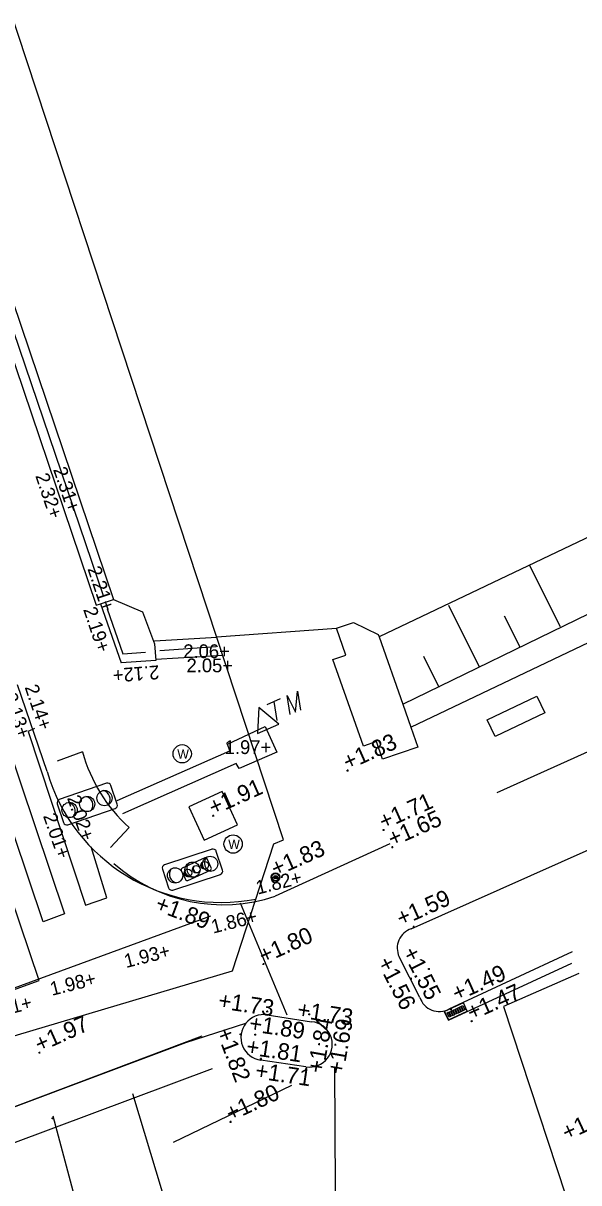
# Model space of a CAD drawing. Extents: x 122462 to 123306, y 485548 to 486417.
# Drawn here: x 122851.95 to 122864.07, y 486070.8 to 486096.08 of the extents above; entities that cross this region are included whole.
import ezdxf

# ---------------------------------------------------------------- set-up
doc = ezdxf.new("R2010")
doc.units = 0
for name, color, linetype in [('B meubilair trammast', 7, 'Continuous'), ('B-WE-AL-WERKGRENS-G', 7, 'Continuous'), ('B-WE-IE-MEUBILAIR_WEGMEUBILAIR-S', 7, 'Continuous'), ('B-WE-IE-MEUBILAIR_WEGMEUBILAIR_PAAL-S', 7, 'Continuous'), ('B-WE-IE-MEUBILAIR_WEGMEUBILAIR_VERKEERSLICHT-S', 7, 'Continuous'), ('B-WE-IE-TERREINAFSCHEIDING_KUNSTMATIG_HEKWERK-G', 7, 'Continuous'), ('B-WE-OG-HOOGTEPUNT-S', 7, 'Continuous'), ('B-WE-OG-TOPOGRAFIE_MUUR-G', 7, 'Continuous'), ('B-WE-RI-HWA_KOLK-S', 7, 'Continuous'), ('B-WE-RI-HWA_RIOOLPUT-S', 7, 'Continuous'), ('B-WE-VH-KANTOPSLUITING_TROTTOIRBAND_280 300-G', 7, 'Continuous'), ('B-WE-VH-MATERIAALGRENS-G', 7, 'Continuous'), ('B-WE-VH-MATERIAALGRENS_ASFALT-G', 7, 'Continuous'), ('B-WE-VW-MARKERING-G', 7, 'Continuous'), ('B-WE-VW-MARKERING_DWARS_DRIEHOEK_5050-G', 7, 'Continuous'), ('B-WE-VW-MARKERING_DWARS_OVERSTEEK_BLOKSTREEP50-G', 7, 'Continuous'), ('B-WE-VW-MARKERING_DWARS_OVERSTEEK_KANALISATIESTREEP50_010-G', 7, 'Continuous'), ('B-WE-VW-MARKERING_DWARS_OVERSTEEK_VOETGANGERS-G', 7, 'Continuous'), ('B-WE-VW-MARKERING_LANGS_STREEP_11_010-G', 7, 'Continuous'), ('B-WE-VW-MARKERING_LANGS_STREEP_DOORGETROKKEN_020-G', 7, 'Continuous'), ('Level 14', 7, 'Continuous'), ('Level 15', 7, 'Continuous'), ('Level 17', 7, 'Continuous'), ('Level 21', 7, 'Continuous'), ('Level 40', 7, 'Continuous'), ('Level 57', 7, 'Continuous')]:
    doc.layers.add(name, color=color, linetype=linetype)

msp = doc.modelspace()

# ---------------------------------------------------------------- linework, layer by layer
at = {"layer": 'B meubilair trammast'}
for p, q in [((122857.889, 486081.059), (122857.935, 486081.52)), ((122857.935, 486081.52), (122857.999, 486081.107)), ((122857.276, 486081.229), (122857.566, 486081.356)), ((122857.421, 486081.293), (122857.485, 486080.881)), ((122857.778, 486081.01), (122857.714, 486081.421)), ((122857.714, 486081.421), (122857.889, 486081.059)), ((122857.093, 486081.16), (122857.065, 486080.594)), ((122857.529, 486080.799), (122857.093, 486081.16)), ((122857.065, 486080.594), (122857.529, 486080.799))]:
    msp.add_line(p, q, dxfattribs=at)
at = {"layer": 'B-WE-AL-WERKGRENS-G'}
for points in [[(122857.632, 486078.279), (122830.484, 486160.606), (122900.937, 486183.81), (122887.855, 486222.555), (122665.445, 486149.273), (122678.196, 486110.449), (122807.072, 486152.895), (122835.324, 486068.154)], [(122835.324, 486068.154), (122835.77, 486069.249), (122856.52, 486075.417), (122857.417, 486078.187), (122857.632, 486078.279)]]:
    msp.add_lwpolyline(points, dxfattribs=at)
at = {"layer": 'B-WE-IE-MEUBILAIR_WEGMEUBILAIR-S'}
for points in [[(122853.769, 486079.509), (122852.739, 486079.157)], [(122854.003, 486079.054), (122853.864, 486079.462)], [(122852.693, 486079.062), (122852.832, 486078.654)], [(122852.927, 486078.607), (122853.957, 486078.959)], [(122856.071, 486078.072), (122855.037, 486077.732)], [(122856.3, 486077.615), (122856.165, 486078.025)], [(122854.99, 486077.637), (122855.125, 486077.227)], [(122855.219, 486077.18), (122856.253, 486077.52)]]:
    msp.add_lwpolyline(points, dxfattribs=at)
for centre, radius in [((122855.42, 486080.152), 0.2), ((122853.348, 486079.058), 0.166), ((122853.725, 486079.187), 0.166), ((122852.964, 486078.927), 0.166), ((122856.532, 486078.185), 0.2), ((122856.03, 486077.753), 0.166), ((122855.266, 486077.501), 0.166), ((122855.645, 486077.626), 0.166), ((122857.457, 486077.465), 0.08)]:
    msp.add_circle(centre, radius, dxfattribs=at)
for centre, radius, start, end in [((122853.793, 486079.438), 0.075, 18.8882, 108.8882), ((122853.283, 486079.033), 0.191, 322.8386, 79.8121), ((122853.66, 486079.162), 0.191, 322.8386, 79.8121), ((122852.764, 486079.086), 0.075, 108.8882, 198.8882), ((122852.899, 486078.901), 0.191, 322.8386, 79.8121), ((122853.932, 486079.03), 0.075, 288.8882, 18.8882), ((122852.903, 486078.678), 0.075, 198.8882, 288.8882), ((122856.094, 486078.001), 0.075, 18.2502, 108.2502), ((122855.061, 486077.66), 0.075, 108.2502, 198.2502), ((122855.71, 486077.651), 0.191, 142.2006, 259.1741), ((122856.095, 486077.778), 0.191, 142.2006, 259.1741), ((122855.332, 486077.526), 0.191, 142.2006, 259.1741), ((122856.229, 486077.592), 0.075, 288.2502, 18.2502), ((122855.196, 486077.251), 0.075, 198.2502, 288.2502)]:
    msp.add_arc(centre, radius, start, end, dxfattribs=at)
at = {"layer": 'B-WE-IE-MEUBILAIR_WEGMEUBILAIR_PAAL-S'}
for radius in [0.0938, 0.0375]:
    msp.add_circle((122857.456, 486077.463), radius, dxfattribs=at)
at = {"layer": 'B-WE-IE-MEUBILAIR_WEGMEUBILAIR_VERKEERSLICHT-S'}
for points in [[(122855.914, 486077.882), (122855.419, 486077.656)], [(122856.053, 486077.667), (122855.963, 486077.864)], [(122855.401, 486077.606), (122855.49, 486077.41)], [(122855.54, 486077.391), (122856.035, 486077.618)]]:
    msp.add_lwpolyline(points, dxfattribs=at)
for centre in [(122855.727, 486077.637), (122855.911, 486077.721), (122855.546, 486077.554)]:
    msp.add_circle(centre, 0.0829, dxfattribs=at)
for centre, radius, start, end in [((122855.758, 486077.653), 0.0957, 148.5332, 265.5067), ((122855.942, 486077.737), 0.0957, 148.5332, 265.5067), ((122855.929, 486077.848), 0.0375, 24.5828, 114.5828), ((122856.019, 486077.652), 0.0375, 294.5828, 24.5828), ((122855.435, 486077.622), 0.0375, 114.5828, 204.5828), ((122855.577, 486077.57), 0.0957, 148.5332, 265.5067), ((122855.524, 486077.426), 0.0375, 204.5828, 294.5828)]:
    msp.add_arc(centre, radius, start, end, dxfattribs=at)
at = {"layer": 'B-WE-IE-TERREINAFSCHEIDING_KUNSTMATIG_HEKWERK-G'}
for points in [[(122853.708, 486083.572), (122845.028, 486109.114)], [(122853.786, 486083.315), (122854.122, 486082.332), (122854.618, 486082.369)], [(122854.93, 486082.407), (122856.155, 486082.489)]]:
    msp.add_lwpolyline(points, dxfattribs=at)
at = {"layer": 'B-WE-OG-HOOGTEPUNT-S'}
for p, q in [((122859.008, 486079.788), (122859.048, 486079.788)), ((122859.028, 486079.808), (122859.028, 486079.768)), ((122856.078, 486078.802), (122856.118, 486078.802)), ((122856.098, 486078.822), (122856.098, 486078.782)), ((122859.793, 486078.492), (122859.833, 486078.492)), ((122859.813, 486078.512), (122859.813, 486078.472)), ((122859.985, 486078.116), (122860.025, 486078.116)), ((122860.005, 486078.136), (122860.005, 486078.096)), ((122857.437, 486077.465), (122857.477, 486077.465)), ((122857.457, 486077.485), (122857.457, 486077.445)), ((122860.47, 486076.403), (122860.47, 486076.363)), ((122860.45, 486076.383), (122860.49, 486076.383)), ((122857.172, 486075.569), (122857.212, 486075.569)), ((122857.192, 486075.589), (122857.192, 486075.549)), ((122860.781, 486075.462), (122860.821, 486075.462)), ((122860.801, 486075.482), (122860.801, 486075.442)), ((122860.394, 486075.25), (122860.434, 486075.25)), ((122860.414, 486075.27), (122860.414, 486075.23)), ((122857.254, 486074.536), (122857.294, 486074.536)), ((122857.274, 486074.556), (122857.274, 486074.516)), ((122858.172, 486074.473), (122858.212, 486074.473)), ((122858.192, 486074.493), (122858.192, 486074.453)), ((122861.265, 486074.581), (122861.305, 486074.581)), ((122861.285, 486074.601), (122861.285, 486074.561)), ((122861.716, 486074.319), (122861.752, 486074.338)), ((122861.725, 486074.346), (122861.743, 486074.311)), ((122856.672, 486074.036), (122856.712, 486074.036)), ((122856.692, 486074.056), (122856.692, 486074.016)), ((122856.993, 486074.029), (122857.033, 486074.029)), ((122857.013, 486074.049), (122857.013, 486074.009)), ((122852.285, 486073.637), (122852.325, 486073.637)), ((122852.305, 486073.657), (122852.305, 486073.617)), ((122858.386, 486073.823), (122858.426, 486073.823)), ((122858.406, 486073.843), (122858.406, 486073.803)), ((122858.741, 486073.81), (122858.781, 486073.81)), ((122858.761, 486073.83), (122858.761, 486073.79)), ((122857.115, 486073.501), (122857.155, 486073.501)), ((122857.135, 486073.521), (122857.135, 486073.481)), ((122858.105, 486073.285), (122858.145, 486073.285)), ((122858.125, 486073.305), (122858.125, 486073.265)), ((122852.569, 486072.205), (122852.609, 486072.205)), ((122852.589, 486072.225), (122852.589, 486072.185)), ((122856.454, 486072.128), (122856.494, 486072.128)), ((122856.474, 486072.148), (122856.474, 486072.108))]:
    msp.add_line(p, q, dxfattribs=at)
at = {"layer": 'B-WE-OG-TOPOGRAFIE_MUUR-G'}
for points in [[(122844.944, 486109.076), (122844.85, 486109.044), (122848.957, 486096.949), (122853.545, 486083.39), (122853.637, 486083.421)], [(122845.227, 486109.178), (122849.336, 486097.077), (122853.924, 486083.518)], [(122853.637, 486083.421), (122853.924, 486083.518), (122854.557, 486083.247), (122854.813, 486082.551), (122854.845, 486082.19), (122854.091, 486082.133)], [(122853.637, 486083.421), (122854.091, 486082.133)], [(122854.817, 486082.613), (122856.175, 486082.697)], [(122854.842, 486082.214), (122856.305, 486082.305)]]:
    msp.add_lwpolyline(points, dxfattribs=at)
at = {"layer": 'B-WE-RI-HWA_KOLK-S'}
msp.add_lwpolyline([(122861.555, 486074.722), (122861.147, 486074.532), (122861.232, 486074.351), (122861.64, 486074.54)], close=True, dxfattribs=at)
for points in [[(122861.47, 486074.629), (122861.499, 486074.643), (122861.543, 486074.548), (122861.514, 486074.535), (122861.47, 486074.629)], [(122861.516, 486074.65), (122861.545, 486074.664), (122861.589, 486074.569), (122861.56, 486074.556), (122861.516, 486074.65)], [(122861.198, 486074.503), (122861.227, 486074.516), (122861.271, 486074.422), (122861.242, 486074.408), (122861.198, 486074.503)], [(122861.244, 486074.524), (122861.273, 486074.537), (122861.317, 486074.443), (122861.288, 486074.429), (122861.244, 486074.524)], [(122861.289, 486074.545), (122861.318, 486074.558), (122861.362, 486074.464), (122861.333, 486074.45), (122861.289, 486074.545)], [(122861.334, 486074.566), (122861.363, 486074.58), (122861.407, 486074.485), (122861.378, 486074.472), (122861.334, 486074.566)], [(122861.38, 486074.587), (122861.409, 486074.601), (122861.453, 486074.506), (122861.424, 486074.493), (122861.38, 486074.587)], [(122861.425, 486074.608), (122861.454, 486074.622), (122861.498, 486074.527), (122861.469, 486074.514), (122861.425, 486074.608)]]:
    msp.add_lwpolyline(points, dxfattribs=at)
at = {"layer": 'B-WE-RI-HWA_RIOOLPUT-S'}
for p, q in [((122856.296, 486079.332), (122855.568, 486078.999)), ((122856.629, 486078.604), (122856.296, 486079.332)), ((122855.568, 486078.999), (122855.901, 486078.272)), ((122855.901, 486078.272), (122856.629, 486078.604))]:
    msp.add_line(p, q, dxfattribs=at)
at = {"layer": 'B-WE-VH-KANTOPSLUITING_TROTTOIRBAND_280 300-G'}
for points in [[(122852.477, 486079.763), (122851.83, 486081.654)], [(122859.948, 486078.19), (122857.447, 486077.046)], [(122860.419, 486076.335), (122864.969, 486078.364)], [(122860.606, 486074.837), (122860.152, 486075.728)], [(122863.93, 486075.836), (122861.241, 486074.586)], [(122857.273, 486074.462), (122858.245, 486074.311)], [(122858.121, 486073.328), (122857.133, 486073.476)]]:
    msp.add_lwpolyline(points, dxfattribs=at)
for centre, radius, start, end in [((122856.27, 486080.861), 3.949, 196.1422, 281.0565), ((122856.314, 486080.468), 3.605, 228.6215, 288.3248), ((122860.557, 486075.912), 0.445, 108.0409, 204.4521), ((122861.029, 486074.979), 0.446, 198.544, 298.3802), ((122857.199, 486073.969), 0.498, 81.4818, 262.3811), ((122858.199, 486073.817), 0.496, 260.8822, 84.6833)]:
    msp.add_arc(centre, radius, start, end, dxfattribs=at)
at = {"layer": 'B-WE-VH-MATERIAALGRENS-G'}
for points in [[(122854.002, 486079.137), (122856.46, 486080.215), (122856.407, 486080.363), (122857.231, 486080.748), (122857.482, 486080.191), (122856.665, 486079.832), (122856.598, 486079.938), (122854.116, 486078.842)], [(122853.248, 486080.192), (122852.695, 486079.995)], [(122853.854, 486078.106), (122854.262, 486078.547)], [(122843.58, 486069.23), (122844.248, 486069.643), (122855.498, 486073.858), (122856.812, 486074.283)]]:
    msp.add_lwpolyline(points, dxfattribs=at)
msp.add_arc((122856.533, 486081.082), 3.403, 195.1577, 228.1427, dxfattribs=at)
at = {"layer": 'B-WE-VH-MATERIAALGRENS_ASFALT-G'}
for points in [[(122842.771, 486072.134), (122842.922, 486071.816), (122852.301, 486075.213), (122850.64, 486080.102), (122850.333, 486080.977)], [(122861.128, 486074.544), (122861.232, 486074.343), (122863.921, 486075.59)]]:
    msp.add_lwpolyline(points, dxfattribs=at)
at = {"layer": 'B-WE-VW-MARKERING-G'}
msp.add_lwpolyline([(122864.072, 486075.36), (122862.428, 486074.644), (122864.167, 486069.369), (122866.835, 486070.567)], dxfattribs=at)
at = {"layer": 'B-WE-VW-MARKERING_DWARS_DRIEHOEK_5050-G'}
msp.add_lwpolyline([(122849.091, 486070.685), (122856.08, 486073.289)], dxfattribs=at)
at = {"layer": 'B-WE-VW-MARKERING_DWARS_OVERSTEEK_BLOKSTREEP50-G'}
for points in [[(122856.039, 486076.609), (122842.72, 486071.737)], [(122844.23, 486069.624), (122855.857, 486074.004)]]:
    msp.add_lwpolyline(points, dxfattribs=at)
at = {"layer": 'B-WE-VW-MARKERING_DWARS_OVERSTEEK_KANALISATIESTREEP50_010-G'}
for points in [[(122858.83, 486058.823), (122858.751, 486073.308)], [(122854.334, 486072.744), (122858.843, 486057.813)], [(122856.588, 486057.306), (122852.604, 486072.253)]]:
    msp.add_lwpolyline(points, dxfattribs=at)
at = {"layer": 'B-WE-VW-MARKERING_DWARS_OVERSTEEK_VOETGANGERS-G'}
msp.add_lwpolyline([(122852.197, 486080.702), (122852.057, 486080.638), (122853.313, 486076.849), (122853.776, 486077.009), (122853.431, 486078.125)], dxfattribs=at)
msp.add_lwpolyline([(122851.57, 486080.47), (122852.854, 486076.661), (122852.385, 486076.487), (122851.101, 486080.296)], close=True, dxfattribs=at)
at = {"layer": 'B-WE-VW-MARKERING_LANGS_STREEP_11_010-G'}
msp.add_lwpolyline([(122855.232, 486071.683), (122857.812, 486072.927)], dxfattribs=at)
at = {"layer": 'B-WE-VW-MARKERING_LANGS_STREEP_DOORGETROKKEN_020-G'}
msp.add_lwpolyline([(122857.709, 486074.452), (122856.696, 486076.895)], dxfattribs=at)
at = {"layer": 'Level 14'}
msp.add_line((122856.174, 486082.702), (122858.786, 486082.892), dxfattribs=at)
at = {"layer": 'Level 15'}
msp.add_line((122859.718, 486082.702), (122860.232, 486081.233), dxfattribs=at)
for points in [[(122930.59, 486109.269), (122923.91, 486108.069), (122914.86, 486105.529), (122906.83, 486102.849), (122896.61, 486099.349), (122887.99, 486096.079), (122881.91, 486093.369), (122871.43, 486088.259), (122866.83, 486086.089), (122859.718, 486082.702)], [(122860.232, 486081.233), (122864.303, 486083.215)]]:
    msp.add_lwpolyline(points, dxfattribs=at)
at = {"layer": 'Level 17'}
for points in [[(122925.547, 486103.426), (122923.64, 486103.026), (122918.181, 486101.844), (122914.11, 486100.83), (122913.285, 486100.614), (122912.464, 486100.387), (122911.646, 486100.146), (122910.832, 486099.894), (122910.022, 486099.629), (122909.216, 486099.352), (122908.414, 486099.063), (122890.757, 486091.895), (122888.627, 486091.011), (122886.502, 486090.114), (122884.382, 486089.205), (122882.268, 486088.284), (122880.508, 486087.506), (122878.751, 486086.72), (122876.999, 486085.925), (122862.286, 486079.299)], [(122860.406, 486080.733), (122878.156, 486089.187), (122881.218, 486090.561), (122888.463, 486093.812), (122890.666, 486094.723)]]:
    msp.add_lwpolyline(points, dxfattribs=at)
at = {"layer": 'Level 21'}
msp.add_line((122860.232, 486081.233), (122860.406, 486080.733), dxfattribs=at)
for points in [[(122858.786, 486082.892), (122859.161, 486083.014), (122859.699, 486082.757), (122859.718, 486082.702)], [(122860.406, 486080.733), (122860.558, 486080.299), (122859.792, 486080.035), (122859.657, 486080.419), (122859.373, 486080.318), (122858.708, 486082.205), (122858.992, 486082.305), (122858.786, 486082.892)]]:
    msp.add_lwpolyline(points, dxfattribs=at)
at = {"layer": 'Level 40'}
msp.add_lwpolyline([(122862.247, 486080.531), (122862.075, 486080.892), (122863.159, 486081.407), (122863.331, 486081.046), (122862.247, 486080.531)], dxfattribs=at)
at = {"layer": 'Level 57'}
for p, q in [((122863.673, 486082.921), (122862.999, 486084.268)), ((122861.909, 486082.039), (122861.235, 486083.387)), ((122862.791, 486082.48), (122862.454, 486083.154)), ((122861.027, 486081.598), (122860.69, 486082.272))]:
    msp.add_line(p, q, dxfattribs=at)

# ---------------------------------------------------------------- texts
at = {"layer": 'B-WE-IE-MEUBILAIR_WEGMEUBILAIR-S'}
for height, p in [(0.2, (122855.314, 486080.047)), (0.2, (122856.426, 486078.08)), (0.08, (122857.414, 486077.423))]:
    msp.add_text('W', height=height, dxfattribs=at).set_placement(p)
at = {"layer": 'B-WE-OG-HOOGTEPUNT-S'}
for s, height, rotation, p in [('2.32+', 0.3, 288.6343, (122852.212, 486086.215)), ('2.31+', 0.3, 288.6343, (122852.602, 486086.353)), ('2.21+', 0.3, 288.6343, (122853.349, 486084.187)), ('2.19+', 0.3, 288.6343, (122853.257, 486083.3)), ('2.12+', 0.3, 184.3232, (122854.909, 486082.082)), ('2.13+', 0.3, 288.8882, (122851.514, 486081.426)), ('2.14+', 0.3, 288.8882, (122851.98, 486081.605)), ('+1.83', 0.36, 24.0315, (122859.028, 486079.788)), ('+1.91', 0.36, 24.0315, (122856.098, 486078.802)), ('2.02+', 0.3, 288.8882, (122852.906, 486079.191)), ('+1.71', 0.36, 24.0315, (122859.813, 486078.492)), ('+1.65', 0.36, 24.0315, (122860.005, 486078.116)), ('2.01+', 0.3, 288.8882, (122852.382, 486078.799)), ('+1.83', 0.36, 24.0315, (122857.457, 486077.465)), ('1.82+', 0.3, 14.013, (122857.07, 486077.082)), ('+1.59', 0.36, 24.0315, (122860.196, 486076.383)), ('+1.89', 0.36, 339.3191, (122854.803, 486076.748)), ('1.86+', 0.3, 14.013, (122856.096, 486076.231)), ('+1.80', 0.36, 24.0315, (122857.192, 486075.569)), ('1.93+', 0.3, 14.013, (122854.196, 486075.48)), ('+1.55', 0.36, 297.015, (122860.213, 486075.834)), ('+1.56', 0.36, 297.015, (122859.663, 486075.616)), ('+1.49', 0.36, 24.0315, (122861.409, 486074.747)), ('1.98+', 0.3, 14.013, (122852.579, 486074.875)), ('+1.47', 0.36, 24.0315, (122861.734, 486074.328)), ('+1.73', 0.36, 351.4774, (122856.19, 486074.607)), ('2.01+', 0.3, 14.013, (122851.184, 486074.354)), ('+1.73', 0.36, 351.1779, (122857.913, 486074.41)), ('+1.97', 0.36, 24.1747, (122852.305, 486073.637)), ('+1.89', 0.36, 351.4774, (122856.863, 486074.109)), ('+1.84', 0.36, 79.9552, (122858.495, 486073.167)), ('+1.82', 0.36, 290.7069, (122856.158, 486074.099)), ('+1.69', 0.36, 79.9552, (122858.933, 486073.142)), ('+1.81', 0.36, 351.4774, (122856.799, 486073.605)), ('+1.71', 0.36, 351.4774, (122856.998, 486073.082)), ('+1.80', 0.36, 24.9384, (122856.474, 486072.128)), ('+1.48', 0.36, 24.9384, (122863.811, 486071.711))]:
    msp.add_text(s, height=height, rotation=rotation, dxfattribs=at).set_placement(p)
for s, p in [('2.06+', (122855.444, 486082.239)), ('2.05+', (122855.515, 486081.93)), ('1.97+', (122856.348, 486080.147))]:
    msp.add_text(s, height=0.3, dxfattribs=at).set_placement(p)

doc.saveas('drawing.dxf')
